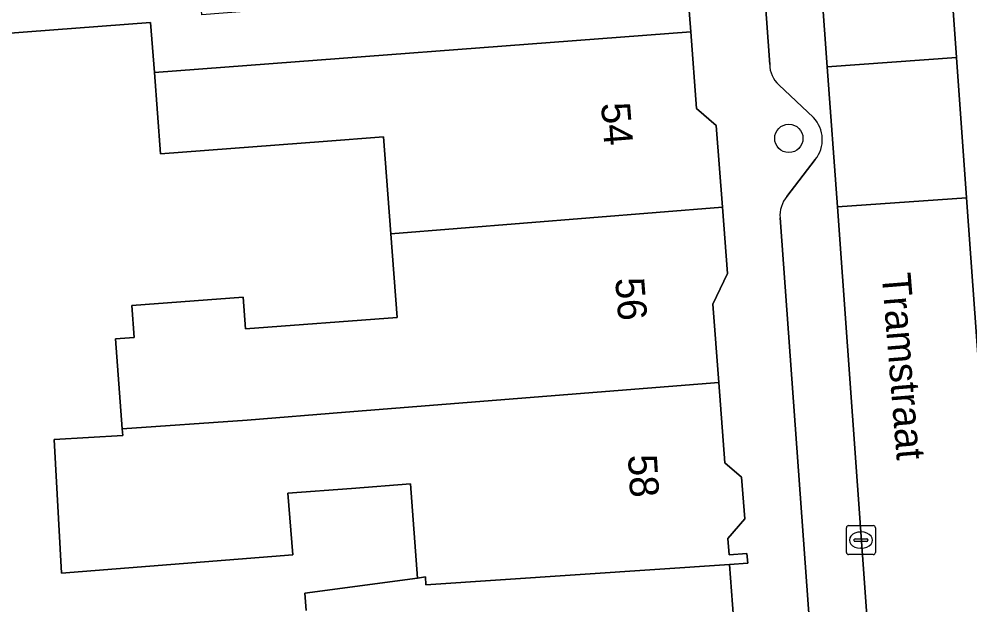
# Model space of a CAD drawing. Extents: x 161087 to 161926, y 382572 to 383873.
# Drawn here: x 161661.33 to 161694.17, y 383393.9 to 383414.12 of the extents above; entities that cross this region are included whole.
import ezdxf

# ---------------------------------------------------------------- set-up
doc = ezdxf.new("R2010")
doc.units = 0
for name, color, linetype in [('IMGEO_Boom', 7, 'Continuous'), ('IMGEO_Erf', 7, 'Continuous'), ('IMGEO_Kolk', 7, 'Continuous'), ('IMGEO_Openbare_ruimte_label', 7, 'Continuous'), ('IMGEO_Pand', 7, 'Continuous'), ('IMGEO_Pand_nummerreeks', 7, 'Continuous'), ('IMGEO_Parkeervlak_open', 7, 'Continuous'), ('IMGEO_Rijbaan_lokaal_open', 7, 'Continuous'), ('IMGEO_Voetpad_open', 7, 'Continuous')]:
    doc.layers.add(name, color=color, linetype=linetype)

msp = doc.modelspace()

# ---------------------------------------------------------------- linework, layer by layer
at = {"layer": 'IMGEO_Boom'}
msp.add_circle((161687.912, 383410.001), 0.489, dxfattribs=at)
at = {"layer": 'IMGEO_Erf'}
msp.add_lwpolyline([(161671.243, 383393.71), (161671.198, 383394.315), (161675.092, 383394.832), (161674.846, 383398.08), (161672.806, 383397.926), (161670.616, 383397.761), (161670.785, 383395.629), (161662.801, 383394.996), (161662.546, 383399.615), (161664.914, 383399.746), (161664.896, 383399.981), (161664.662, 383403.085), (161665.31, 383403.134), (161665.227, 383404.231), (161669.066, 383404.521), (161669.149, 383403.425), (161674.384, 383403.822), (161674.166, 383406.709), (161673.913, 383410.054), (161671.828, 383409.897), (161666.214, 383409.473), (161666.002, 383412.279), (161665.872, 383414.004), (161658.118, 383413.419)], dxfattribs=at)
at = {"layer": 'IMGEO_Kolk'}
for p, q in [((161689.977, 383396.641), (161690.829, 383396.641)), ((161689.902, 383395.715), (161689.902, 383396.567)), ((161690.39, 383396.421), (161690.415, 383396.421)), ((161690.903, 383396.567), (161690.903, 383395.715)), ((161690.161, 383396.135), (161690.161, 383396.147)), ((161690.599, 383396.098), (161690.201, 383396.098)), ((161690.204, 383396.184), (161690.602, 383396.184)), ((161690.645, 383396.147), (161690.645, 383396.135)), ((161690.413, 383395.861), (161690.388, 383395.861)), ((161690.829, 383395.641), (161689.977, 383395.641))]:
    msp.add_line(p, q, dxfattribs=at)
for points in [[(161689.977, 383396.641), (161690.829, 383396.641)], [(161689.902, 383395.715), (161689.902, 383396.567)], [(161690.903, 383396.567), (161690.903, 383395.715)], [(161690.829, 383395.641), (161689.977, 383395.641)]]:
    msp.add_lwpolyline(points, dxfattribs=at)
for centre, radius, start, end in [((161689.979, 383396.565), 0.0765, 91.552, 178.448), ((161689.979, 383396.565), 0.0765, 91.552, 178.448), ((161690.827, 383396.565), 0.0765, 1.552, 88.448), ((161690.827, 383396.565), 0.0765, 1.552, 88.448), ((161690.201, 383396.144), 0.0403, 85.8775, 175.7526), ((161690.198, 383396.134), 0.0366, 178.938, 274.7102), ((161690.602, 383396.141), 0.043, 264.8664, 352.4533), ((161690.606, 383396.146), 0.0386, 1.7309, 96.639), ((161689.979, 383395.717), 0.0765, 181.552, 268.448), ((161689.979, 383395.717), 0.0765, 181.552, 268.448), ((161690.827, 383395.717), 0.0765, 271.552, 358.448), ((161690.827, 383395.717), 0.0765, 271.552, 358.448)]:
    msp.add_arc(centre, radius, start, end, dxfattribs=at)
for centre, major_axis, ratio, start_param, end_param in [((161690.389, 383396.141), (-0.387, 0.002), 0.722429, 4.712389, 7.853982), ((161690.414, 383396.141), (-0.39, 0.002), 0.717154, 1.570796, 4.712389)]:
    msp.add_ellipse(centre, major_axis=major_axis, ratio=ratio, start_param=start_param, end_param=end_param, dxfattribs=at)
at = {"layer": 'IMGEO_Pand'}
for points in [[(161684.326, 383416.326), (161684.893, 383416.985), (161684.69, 383419.667), (161673.239, 383418.753), (161673.476, 383415.615), (161671.408, 383415.459), (161671.476, 383414.565), (161667.638, 383414.26), (161667.318, 383418.281), (161660.287, 383417.722), (161657.971, 383417.538), (161658.118, 383413.419), (161665.872, 383414.004), (161666.002, 383412.279), (161684.526, 383413.678)], [(161685.407, 383410.446), (161684.726, 383411.031), (161684.526, 383413.678), (161666.002, 383412.279), (161666.214, 383409.473), (161671.828, 383409.897), (161673.913, 383410.054), (161674.166, 383406.709), (161685.62, 383407.625)], [(161685.287, 383404.286), (161685.793, 383405.339), (161685.62, 383407.625), (161674.166, 383406.709), (161674.384, 383403.822), (161669.149, 383403.425), (161669.066, 383404.521), (161665.227, 383404.231), (161665.31, 383403.134), (161664.662, 383403.085), (161664.896, 383399.981), (161669.21, 383400.278), (161672.607, 383400.55), (161685.492, 383401.583)], [(161685.492, 383401.583), (161672.607, 383400.55), (161669.21, 383400.278), (161664.896, 383399.981), (161664.914, 383399.746), (161662.546, 383399.615), (161662.801, 383394.996), (161670.785, 383395.629), (161670.616, 383397.761), (161672.806, 383397.926), (161674.846, 383398.08), (161675.092, 383394.832), (161675.36, 383394.868), (161675.382, 383394.595), (161685.86, 383395.297), (161686.493, 383395.345), (161686.467, 383395.681), (161685.849, 383395.635), (161685.807, 383396.194), (161686.389, 383396.871), (161686.28, 383398.309), (161685.702, 383398.806)]]:
    msp.add_lwpolyline(points, close=True, dxfattribs=at)
msp.add_lwpolyline([(161686.137, 383391.622), (161685.86, 383395.297), (161675.382, 383394.595), (161675.36, 383394.868), (161675.092, 383394.832), (161671.198, 383394.315), (161671.243, 383393.71)], dxfattribs=at)
at = {"layer": 'IMGEO_Parkeervlak_open'}
msp.add_lwpolyline([(161692.069, 383435.7), (161693.707, 383412.788), (161694.053, 383407.951), (161694.987, 383394.899)], dxfattribs=at)
at = {"layer": 'IMGEO_Rijbaan_lokaal_open'}
for points in [[(161691.681, 383378.632), (161689.589, 383407.644), (161689.24, 383412.474), (161685.178, 383468.802), (161682.421, 383505.032), (161681.593, 383515.916), (161681.473, 383515.795), (161679.61, 383515.66), (161680.807, 383500), (161683.337, 383466.881)], [(161683.688, 383461.783), (161687.255, 383412.556)], [(161687.57, 383411.853), (161688.762, 383410.717)], [(161688.826, 383409.272), (161687.847, 383407.995)], [(161698.818, 383343.028), (161695.88, 383383.185), (161695.87, 383383.317), (161695.444, 383388.385), (161695.243, 383391.264), (161695.171, 383392.289), (161694.987, 383394.899), (161694.053, 383407.951), (161689.589, 383407.644), (161691.681, 383378.632), (161692.697, 383364.42), (161692.789, 383363.253), (161692.819, 383362.878), (161693.282, 383357.181), (161693.444, 383354.484), (161693.501, 383354.195), (161694.192, 383344.284), (161694.403, 383341.199), (161694.993, 383333.093), (161699.523, 383333.398), (161699.017, 383340.305)], [(161687.609, 383407.255), (161689.453, 383381.864)]]:
    msp.add_lwpolyline(points, dxfattribs=at)
for points in [[(161686.923, 383505.373), (161682.421, 383505.032), (161685.178, 383468.802), (161689.24, 383412.474), (161693.707, 383412.788), (161692.069, 383435.7), (161691.801, 383439.723), (161690.976, 383450.829), (161690.923, 383451.544), (161690.873, 383452.214)], [(161694.053, 383407.951), (161693.707, 383412.788), (161689.24, 383412.474), (161689.589, 383407.644)]]:
    msp.add_lwpolyline(points, close=True, dxfattribs=at)
for centre, radius, start, end in [((161688.13, 383412.526), 0.875, 178.0301, 230.2423), ((161687.975, 383409.958), 1.094, 321.1349, 43.9371), ((161688.615, 383407.34), 1.01, 139.5339, 184.8083)]:
    msp.add_arc(centre, radius, start, end, dxfattribs=at)
at = {"layer": 'IMGEO_Voetpad_open'}
for points in [[(161687.255, 383412.556), (161683.688, 383461.783)], [(161684.326, 383416.326), (161684.526, 383413.678), (161684.726, 383411.031), (161685.407, 383410.446), (161685.62, 383407.625), (161685.793, 383405.339), (161685.287, 383404.286), (161685.492, 383401.583), (161685.702, 383398.806), (161686.28, 383398.309), (161686.389, 383396.871), (161685.807, 383396.194), (161685.849, 383395.635), (161686.467, 383395.681), (161686.493, 383395.345), (161685.86, 383395.297), (161686.137, 383391.622)], [(161688.762, 383410.717), (161687.57, 383411.853)], [(161687.847, 383407.995), (161688.826, 383409.272)], [(161689.453, 383381.864), (161687.609, 383407.255)]]:
    msp.add_lwpolyline(points, dxfattribs=at)
for centre, radius, start, end in [((161688.13, 383412.526), 0.875, 178.0301, 230.2423), ((161687.975, 383409.958), 1.094, 321.1349, 43.9371), ((161688.615, 383407.34), 1.01, 139.5339, 184.8083)]:
    msp.add_arc(centre, radius, start, end, dxfattribs=at)

# ---------------------------------------------------------------- texts
at = {"layer": 'IMGEO_Openbare_ruimte_label'}
msp.add_text('Tramstraat', height=1, rotation=274.6447, dxfattribs=at).set_placement((161691.118, 383405.321))
at = {"layer": 'IMGEO_Pand_nummerreeks'}
for s, rotation, p in [('54', 274.6178, (161681.424, 383411.206)), ('56', 274.6178, (161681.912, 383405.164)), ('58', 273.3516, (161682.354, 383399.07))]:
    msp.add_text(s, height=1, rotation=rotation, dxfattribs=at).set_placement(p)

doc.saveas('drawing.dxf')
